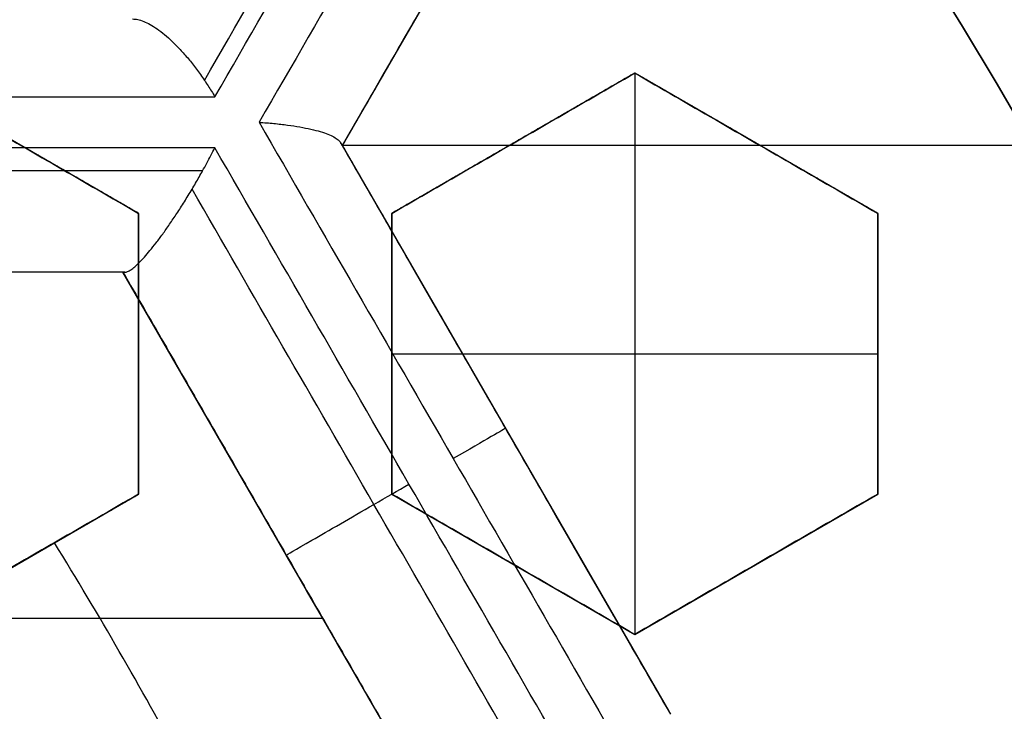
# Model space of a CAD drawing. Header units: centimetres. Extents: x -10 to 8.9, y -29.1 to -8.
# Tile 684 of 1035: x -6.1727 to -6.0755, y -27.9874 to -27.9191. Entities that reach past the tile are written whole.
import ezdxf

# ---------------------------------------------------------------- set-up
doc = ezdxf.new("R2010")
doc.units = ezdxf.units.CM
doc.layers.add('Default', color=7, linetype='Continuous', true_color=0x000000)

msp = doc.modelspace()

# ---------------------------------------------------------------- linework, layer by layer
at = {"layer": 'Default'}
for p, q in [((-6.108647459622, -27.87570680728, -1.1477292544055), (-6.140897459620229, -27.93156544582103, -1.1477292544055)), ((-6.161, -27.93826417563, 0.1866625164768), (-6.184999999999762, -27.92440776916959, 0.1866625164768)), ((-6.111999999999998, -27.92440776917, 0.1808208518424), (-6.13599999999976, -27.93826417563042, 0.1808208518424)), ((-6.112, -27.92440776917, 0.1625), (-6.112, -27.97983339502, 0.1625)), ((-6.088, -27.93826417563, 0.1757832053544), (-6.111999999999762, -27.92440776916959, 0.1757832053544)), ((-6.011897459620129, -27.931565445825, -1.065), (-6.140897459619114, -27.931565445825, -1.065)), ((-6.140897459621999, -27.93156544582, -1.149470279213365), (-6.108647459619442, -27.98742408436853, -1.149470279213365)), ((-6.123999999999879, -27.93133597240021, 0.1625), (-6.123999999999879, -27.93133597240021, 0.1941042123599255)), ((-6.099999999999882, -27.9313359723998, 0.1625), (-6.099999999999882, -27.9313359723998, 0.1866966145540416)), ((-6.161, -27.96597698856, 0.18735794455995), (-6.161, -27.93826417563, 0.18735794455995)), ((-6.136, -27.93826417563, 0.18344899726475), (-6.136, -27.96597698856, 0.18344899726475)), ((-6.088000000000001, -27.96597698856, 0.1757832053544), (-6.088000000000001, -27.93826417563, 0.1757832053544)), ((-6.162548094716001, -27.94406544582, -1.1614163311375), (-6.227048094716, -27.94406544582, -1.1614163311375)), ((-6.130298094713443, -27.99992408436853, -1.150562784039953), (-6.162548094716, -27.94406544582, -1.150562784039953)), ((-6.161, -27.952120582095, 0.1625), (-6.161, -27.952120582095, 0.2095209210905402)), ((-6.136, -27.952120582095, 0.1625), (-6.088, -27.952120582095, 0.1625)), ((-6.136, -27.952120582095, 0.1625), (-6.136, -27.952120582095, 0.2018223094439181)), ((-6.088000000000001, -27.952120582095, 0.1625), (-6.088000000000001, -27.952120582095, 0.1866966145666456)), ((-6.124772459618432, -27.95949476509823, -1.233452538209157), (-6.124772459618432, -27.95949476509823, -1.065)), ((-6.185000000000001, -27.97983339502, 0.19239925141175), (-6.161000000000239, -27.96597698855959, 0.19239925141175)), ((-6.136000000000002, -27.96597698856, 0.18344899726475), (-6.11200000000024, -27.97983339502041, 0.18344899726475)), ((-6.112000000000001, -27.97983339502, 0.1808208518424), (-6.088000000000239, -27.96597698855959, 0.1808208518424)), ((-6.146423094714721, -27.97199476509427, -1.235648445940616), (-6.146423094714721, -27.97199476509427, -1.065)), ((-6.124000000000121, -27.97290519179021, 0.1625), (-6.124000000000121, -27.97290519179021, 0.2018223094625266)), ((-6.10000000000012, -27.9729051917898, 0.1625), (-6.10000000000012, -27.9729051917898, 0.1941042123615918)), ((-6.142814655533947, -27.978244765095, -1.065), (-6.246781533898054, -27.978244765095, -1.065))]:
    msp.add_line(p, q, dxfattribs=at)
at = {"layer": 'Default', "extrusion": (0, 0, -1)}
for centre, radius, start, end in [((6.550000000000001, -28.205, -0.45), 0.9, 90, 270), ((6.550000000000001, -28.205, 0.3399975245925), 0.8999999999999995, 90, 270), ((6.550000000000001, -28.205, 1.15), 0.8550000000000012, 90, 270), ((6.550000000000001, -28.205, 0.82), 0.8250000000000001, 0, 180), ((6.550000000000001, -28.205, 1.03), 0.82, 0, 180), ((6.550000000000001, -28.205, 1.005), 0.795, 0, 180), ((6.550000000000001, -28.205, 1.005), 0.7825000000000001, 0, 180), ((6.550000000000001, -28.205, 0.5348786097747), 0.7584500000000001, 90, 180), ((6.550000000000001, -28.205, 0.895), 0.7575000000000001, 0, 180), ((6.550000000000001, -28.205, -0.2075), 0.75, 0, 180), ((6.550000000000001, -28.205, -0.2075), 0.7025000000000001, 0, 180), ((6.550000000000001, -28.205, -0.1825), 0.6775000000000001, 0, 180), ((6.550000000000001, -28.205, -0.1725), 0.6774999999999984, 0, 180), ((6.550000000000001, -28.205, -0.2), 0.6725, 0, 180), ((6.550000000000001, -28.205, -0.1625), 0.6725, 0, 180), ((6.550000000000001, -28.205, -0.2), 0.6367740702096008, 0, 180), ((6.550000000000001, -28.205, -0.1809807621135), 0.6125, 0, 180), ((6.550000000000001, -28.205, -0.195), 0.6075000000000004, 0, 180), ((6.550000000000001, -28.205, -0.1625), 0.6075, 0, 180), ((6.550000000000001, -28.205, 1.24), 0.6075, 0, 180), ((6.550000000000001, -28.205, 1.220980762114), 0.6075, 0, 180), ((6.550000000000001, -28.205, -0.4), 0.5999999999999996, 90, 270), ((6.550000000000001, -28.205, -0.18660444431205), 0.5500000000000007, 0, 180)]:
    msp.add_arc(centre, radius, start, end, dxfattribs=at)
at = {"layer": 'Default'}
for centre, radius, start, end in [((-6.550000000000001, -28.205, -0.82), 0.8349999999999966, 270, 90), ((-6.550000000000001, -28.205, -1.13), 0.8349999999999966, 270, 90), ((-6.550000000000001, -28.205, -0.9750000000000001), 0.8350000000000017, 270, 90), ((-6.550000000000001, -28.205, -0.845), 0.8250000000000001, 0, 180), ((-6.550000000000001, -28.205, -0.8325), 0.8249999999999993, 0, 180), ((-6.550000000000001, -28.205, -0.87), 0.8, 0, 180), ((-6.550000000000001, -28.205, -0.87), 0.7825000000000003, 0, 180), ((-6.550000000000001, -28.205, 0.35), 0.775, 270, 90), ((-6.550000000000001, -28.205, -0.1486250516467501), 0.7749999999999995, 270, 90), ((-6.550000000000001, -28.205, -0.9800000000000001), 0.7575000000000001, 0, 180), ((-6.550000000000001, -28.205, -0.9375), 0.7575000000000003, 0, 180), ((-6.550000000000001, -28.205, -0.53), 0.75, 0, 180), ((-6.550000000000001, -28.205, -0.1612499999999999), 0.75, 0, 74.77009621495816), ((-6.550000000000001, -28.205, 0.1625), 0.6775000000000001, 0, 180), ((-6.550000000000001, -28.205, 0.18125), 0.6724999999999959, 0, 180), ((-6.550000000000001, -28.205, -1.21), 0.67, 0, 180), ((-6.550000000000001, -28.205, -1.24), 0.6400000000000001, 0, 180), ((-6.549999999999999, -28.205, 0.2), 0.6367740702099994, 0, 180), ((-6.550000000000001, -28.205, 0.1625), 0.6231698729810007, 0, 180), ((-6.550000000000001, -28.205, 0.17875), 0.6074999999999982, 0, 180), ((-6.550000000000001, -28.205, -1.230490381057), 0.6074999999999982, 0, 180), ((-6.550000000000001, -28.205, 0.45), 0.6000000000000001, 270, 90), ((-6.550000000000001, -28.205, 0.35), 0.6000000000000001, 270, 90), ((-6.550000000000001, -28.205, 0.195), 0.55, 0, 180), ((-6.550000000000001, -28.205, 0.1782088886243), 0.55, 0, 180), ((-6.550000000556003, -28.2050000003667, 0.1625), 0.4469695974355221, 28.39745111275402, 31.60254889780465)]:
    msp.add_arc(centre, radius, start, end, dxfattribs=at)
at = {"layer": 'Default', "extrusion": (0.8660255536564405, -0.499999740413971, 1.324166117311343e-07)}
msp.add_arc((-27.70124912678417, -0.145000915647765, 8.63260121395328), 1.182631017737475, 291.8489752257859, 295.8196669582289, dxfattribs=at)
at = {"layer": 'Default', "extrusion": (0.8660254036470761, -0.5000000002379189, 6.15907824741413e-10)}
msp.add_arc((-27.70124651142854, -0.1450000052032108, 8.634311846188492), 1.182484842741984, 291.8053506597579, 295.8684360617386, dxfattribs=at)
at = {"layer": 'Default', "extrusion": (-0.866025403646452, 0.500000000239, -6.182252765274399e-10)}
msp.add_arc((27.70124651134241, -0.1450000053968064, -8.639353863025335), 1.181602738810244, 244.110821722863, 248.1775356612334, dxfattribs=at)
at = {"layer": 'Default', "extrusion": (-0.8660254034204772, 0.5000000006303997, -1.499625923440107e-09)}
msp.add_arc((27.70124650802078, -0.1450000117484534, -8.647609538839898), 1.171756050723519, 244.3578792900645, 247.8731095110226, dxfattribs=at)
at = {"layer": 'Default', "extrusion": (0, -1, 0)}
msp.add_arc((-6.550000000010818, -0.144999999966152, 27.92674666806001), 1.167293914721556, 285.9026967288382, 289.8586017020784, dxfattribs=at)
at = {"layer": 'Default', "extrusion": (-0.8660254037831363, -0.5000000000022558, -1.941842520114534e-12)}
msp.add_arc((21.15124651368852, -0.1449999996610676, 19.28991382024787), 1.097599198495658, 267.9980481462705, 272.0019518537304, dxfattribs=at)
at = {"layer": 'Default', "extrusion": (0, 1, 0)}
for centre, radius, start, end in [((6.549999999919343, -0.1450000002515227, -27.93178868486), 1.168484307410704, 250.1624788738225, 254.113932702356), ((6.549999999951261, -0.1450000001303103, -27.94406544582), 1.158746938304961, 250.4556903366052, 253.8168977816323)]:
    msp.add_arc(centre, radius, start, end, dxfattribs=at)
at = {"layer": 'Default', "extrusion": (0.8660254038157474, 0.4999999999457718, 1.869551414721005e-09)}
msp.add_arc((-21.15124651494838, -0.1449999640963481, -19.29495583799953), 1.099813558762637, 268.0020805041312, 271.9979194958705, dxfattribs=at)
at = {"layer": 'Default', "extrusion": (-0.8660254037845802, -0.4999999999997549, 4.447562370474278e-10)}
msp.add_arc((21.15124651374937, -0.1450000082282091, 19.28395592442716), 1.088452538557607, 268.284579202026, 271.7154207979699, dxfattribs=at)
at = {"layer": 'Default', "extrusion": (-7.166245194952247e-08, 0.9999999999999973, -2.308847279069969e-08)}
msp.add_arc((6.550002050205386, -0.1450005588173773, -27.93406496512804), 1.168747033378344, 250.230496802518, 254.0533158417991, dxfattribs=at)
at = {"layer": 'Default', "extrusion": (0.8660254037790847, 0.5000000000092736, -3.275959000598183e-10)}
msp.add_arc((-21.15124651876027, -0.1449998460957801, -19.29895588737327), 1.100648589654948, 268.1290001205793, 271.871000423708, dxfattribs=at)
at = {"layer": 'Default', "extrusion": (0.8660254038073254, 0.499999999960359, -2.618340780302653e-09)}
msp.add_arc((-21.15124651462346, -0.1450000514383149, -19.30895592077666), 1.090648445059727, 268.3055417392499, 271.6944582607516, dxfattribs=at)
at = {"layer": 'Default', "extrusion": (0.8660254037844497, 0.4999999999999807, 0)}
msp.add_arc((-21.15124651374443, -0.145, -19.30895592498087), 1.090648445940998, 268.3055417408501, 271.6944582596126, dxfattribs=at)
at = {"layer": 'Default', "extrusion": (-0.5000000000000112, 0.8660254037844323, 3.677536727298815e-17)}
msp.add_arc((19.29395592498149, -1.233452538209, -21.1512465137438), 0.01, 180.000000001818, 246.1583388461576, dxfattribs=at)
at = {"layer": 'Default', "extrusion": (0.4999999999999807, -0.8660254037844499, -4.110454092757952e-17)}
for start, end in [(270, 293.5787285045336), (179.9999999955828, 270)]:
    msp.add_arc((-19.29895592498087, -1.235648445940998, 21.15124651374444), 0.01, start, end, dxfattribs=at)
at = {"layer": 'Default'}
for points, degree in [([(-6.550000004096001, -27.30500495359, -1.129995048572), (-6.537465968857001, -27.30500495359, -1.129995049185), (-6.512386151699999, -27.30552127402, -1.129973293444), (-6.474783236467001, -27.3078854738, -1.129982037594), (-6.437304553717, -27.31181799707, -1.129979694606), (-6.399970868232, -27.3173257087, -1.129980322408), (-6.362926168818, -27.32438806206, -1.129980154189), (-6.326197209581, -27.3329983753, -1.129980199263), (-6.289861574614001, -27.34314050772, -1.129980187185), (-6.254013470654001, -27.35478489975, -1.129980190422), (-6.218660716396, -27.36792869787, -1.129980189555), (-6.183898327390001, -27.38253814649, -1.129980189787), (-6.149770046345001, -27.39859430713, -1.129980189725), (-6.116350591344, -27.41606289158, -1.129980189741), (-6.083707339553, -27.43490588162, -1.129980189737), (-6.051859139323, -27.45511347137, -1.129980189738), (-6.020892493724, -27.47663251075, -1.129980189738), (-5.990848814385, -27.49943348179, -1.129980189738), (-5.961791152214, -27.52346942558, -1.129980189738), (-5.933780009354, -27.54868705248, -1.129980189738), (-5.906829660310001, -27.5750745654, -1.129980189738), (-5.881013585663, -27.60256235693, -1.129980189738), (-5.856368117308, -27.63111066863, -1.129980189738), (-5.832942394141, -27.66066372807, -1.129980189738), (-5.810787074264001, -27.69115373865, -1.129980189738), (-5.789912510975, -27.72256746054, -1.129980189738), (-5.770375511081, -27.75482271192, -1.129980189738), (-5.752204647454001, -27.78787084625, -1.129980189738), (-5.735435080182, -27.8216495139, -1.129980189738), (-5.720103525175, -27.8560794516, -1.129980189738), (-5.706216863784, -27.89114626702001, -1.129980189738), (-5.693813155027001, -27.92675906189, -1.129980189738), (-5.682910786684, -27.96286272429, -1.129980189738), (-5.673530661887, -27.99939085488, -1.129980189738), (-5.665692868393, -28.03625586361, -1.129980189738), (-5.659400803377, -28.07344306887, -1.129980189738), (-5.654672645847, -28.11085723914, -1.129980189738), (-5.651515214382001, -28.14843802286, -1.129980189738), (-5.649934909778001, -28.18611932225, -1.129980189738), (-5.649933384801, -28.22380820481, -1.129980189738), (-5.65151069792, -28.26149020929, -1.129980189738), (-5.654665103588, -28.29907102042, -1.129980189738), (-5.659390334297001, -28.33648606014, -1.129980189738), (-5.665679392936, -28.37367347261, -1.129980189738), (-5.673514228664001, -28.41053911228, -1.129980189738), (-5.68289159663, -28.447068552, -1.129980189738), (-5.693791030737, -28.48317285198, -1.129980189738), (-5.706192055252, -28.51878703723, -1.129980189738), (-5.720075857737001, -28.5538547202, -1.129980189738), (-5.735404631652, -28.58828579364, -1.129980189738), (-5.752171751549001, -28.62206623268, -1.129980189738), (-5.770339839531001, -28.65511550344, -1.129980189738), (-5.78987442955, -28.68737253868, -1.129980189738), (-5.810746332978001, -28.71878763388, -1.129980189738), (-5.832899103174, -28.74927924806, -1.129980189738), (-5.85632282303, -28.77883458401, -1.129980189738), (-5.880965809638, -28.80738458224, -1.129980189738), (-5.906779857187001, -28.83487458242, -1.129980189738), (-5.933727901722, -28.86126400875, -1.129980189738), (-5.961736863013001, -28.88648372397, -1.129980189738), (-5.990793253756, -28.9105224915, -1.129980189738), (-6.020835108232, -28.93332580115, -1.129980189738), (-6.051800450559, -28.95484754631, -1.129980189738), (-6.083647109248, -28.97505764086, -1.129980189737), (-6.116288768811, -28.99390313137, -1.129980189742), (-6.149707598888, -29.01137470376, -1.129980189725), (-6.183834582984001, -29.02743347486, -1.129980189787), (-6.218595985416, -29.04204567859, -1.129980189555), (-6.253947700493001, -29.05519220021, -1.129980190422), (-6.289795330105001, -29.06683951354, -1.129980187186), (-6.326131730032, -29.07698483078, -1.129980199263), (-6.36285948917, -29.08559773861, -1.12998015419), (-6.399900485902, -29.09266234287, -1.129980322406), (-6.437231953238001, -29.0981728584, -1.129979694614), (-6.47471667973, -29.10210911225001, -1.129982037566), (-6.512339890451, -29.1044772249, -1.129973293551), (-6.537448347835, -29.10499504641, -1.129995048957), (-6.549999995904, -29.10499504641, -1.129995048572)], 3), ([(-6.550000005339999, -27.32500645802, -1.149993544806), (-6.537651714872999, -27.32500645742, -1.149993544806), (-6.512986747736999, -27.32554459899, -1.150002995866), (-6.476051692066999, -27.32787036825, -1.14999919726), (-6.439276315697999, -27.33175223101, -1.150000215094), (-6.402654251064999, -27.33717969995, -1.149999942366), (-6.366301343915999, -27.34414129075, -1.150000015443), (-6.330232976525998, -27.35263500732, -1.149999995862), (-6.294592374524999, -27.36262965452, -1.150000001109), (-6.259531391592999, -27.37406902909, -1.149999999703), (-6.225026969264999, -27.3869473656, -1.15000000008), (-6.191106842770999, -27.40125022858, -1.149999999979), (-6.157777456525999, -27.41697696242, -1.150000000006), (-6.125134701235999, -27.43408646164, -1.149999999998), (-6.093256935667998, -27.45253472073, -1.15), (-6.062162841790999, -27.47231088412, -1.15), (-6.031930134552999, -27.49336665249, -1.15), (-6.002594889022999, -27.51567691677, -1.15), (-5.974227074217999, -27.53918966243, -1.15), (-5.946891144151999, -27.56384678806, -1.15), (-5.920598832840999, -27.58963664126, -1.15), (-5.895416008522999, -27.61649551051, -1.15), (-5.871372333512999, -27.64439091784, -1.15), (-5.848517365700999, -27.67326728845, -1.15), (-5.826900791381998, -27.7030584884, -1.15), (-5.806533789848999, -27.73375047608, -1.15), (-5.787472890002, -27.76526110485, -1.15), (-5.76974489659, -27.79754437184, -1.15), (-5.753383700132, -27.83054026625, -1.15), (-5.738424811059, -27.86417236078, -1.15), (-5.724875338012, -27.89842624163, -1.15), (-5.71277321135, -27.93321101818, -1.15), (-5.702135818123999, -27.96847408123, -1.15), (-5.692983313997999, -28.00415159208, -1.15), (-5.68533537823, -28.04015809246, -1.15), (-5.679195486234, -28.07647885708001, -1.15), (-5.674581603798, -28.11301879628, -1.15), (-5.67150000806, -28.14971971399, -1.15), (-5.669956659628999, -28.18652113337, -1.15), (-5.669953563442, -28.22333487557, -1.15), (-5.671491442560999, -28.26014682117, -1.15), (-5.674568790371, -28.29686076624, -1.15), (-5.679179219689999, -28.33341174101, -1.15), (-5.685316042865, -28.36974098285, -1.15), (-5.692961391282, -28.40575529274, -1.15), (-5.702112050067, -28.44144108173, -1.15), (-5.712748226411, -28.47671239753, -1.15), (-5.724850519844, -28.511507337, -1.15), (-5.738400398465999, -28.54576972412, -1.15), (-5.753358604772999, -28.57940639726, -1.15), (-5.769717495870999, -28.61240308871, -1.15), (-5.787441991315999, -28.6446852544, -1.15), (-5.806500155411, -28.6761964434, -1.15), (-5.826864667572, -28.70688945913, -1.15), (-5.848479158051, -28.73668231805, -1.15), (-5.871332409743, -28.76556074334, -1.15), (-5.895372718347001, -28.79345624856, -1.15), (-5.920549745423, -28.82031302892, -1.15), (-5.946837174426, -28.84610244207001, -1.15), (-5.974176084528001, -28.8707665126, -1.15), (-6.002558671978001, -28.89429476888, -1.15), (-6.031913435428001, -28.9166216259, -1.15), (-6.062165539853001, -28.9376912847, -1.15), (-6.093277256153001, -28.95747792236, -1.15), (-6.125171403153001, -28.97593404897, -1.149999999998), (-6.157830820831, -28.99304986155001, -1.150000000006), (-6.191177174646, -29.0087814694, -1.149999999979), (-6.225118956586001, -29.02308952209, -1.15000000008), (-6.25964571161, -29.03597120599, -1.149999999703), (-6.294721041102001, -29.04740944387, -1.150000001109), (-6.330363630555, -29.05739860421, -1.149999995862), (-6.366429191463, -29.06588597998, -1.150000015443), (-6.40278818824, -29.07284313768, -1.149999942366), (-6.439415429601, -29.07826537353, -1.150000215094), (-6.476180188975, -29.08214014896, -1.14999919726), (-6.513077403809, -29.08445837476, -1.150002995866), (-6.537686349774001, -29.08499354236, -1.149993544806), (-6.54999999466, -29.08499354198, -1.149993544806)], 3), ([(-6.549999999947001, -27.42838343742, -0.7616165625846), (-6.538747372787, -27.42824483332, -0.7617551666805), (-6.516204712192, -27.42845367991, -0.7620351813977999), (-6.482313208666, -27.43024072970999, -0.7624632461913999), (-6.448493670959, -27.43350371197, -0.7628974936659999), (-6.414786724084, -27.43824561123, -0.763337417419), (-6.381352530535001, -27.44444544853, -0.7637809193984), (-6.348201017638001, -27.45209983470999, -0.7642278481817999), (-6.315445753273, -27.46118216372, -0.764676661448), (-6.283108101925, -27.47168408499, -0.7651270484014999), (-6.251249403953, -27.48358745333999, -0.7655781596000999), (-6.219910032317, -27.49687984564, -0.766029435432), (-6.189177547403, -27.51152847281, -0.7664796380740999), (-6.159225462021, -27.52744172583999, -0.7669261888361), (-6.130017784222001, -27.54461827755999, -0.7673695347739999), (-6.101215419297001, -27.56329288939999, -0.7678150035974), (-6.073286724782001, -27.58321536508, -0.7682556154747), (-6.047409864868, -27.60344005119, -0.7686723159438), (-6.024707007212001, -27.6227118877, -0.7690451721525), (-6.004504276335, -27.64114310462, -0.7693833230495), (-5.984998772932, -27.66020157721, -0.7697151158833), (-5.965776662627, -27.68034635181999, -0.7700594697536), (-5.947249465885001, -27.70119728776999, -0.7704083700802), (-5.929608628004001, -27.72252886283, -0.7707584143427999), (-5.913139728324, -27.74390244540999, -0.7711027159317), (-5.896745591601, -27.76673460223, -0.7714641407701), (-5.879471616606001, -27.79280128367, -0.7718690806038), (-5.862185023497, -27.82140181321, -0.7723044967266), (-5.845650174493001, -27.85166194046, -0.7727558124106), (-5.830525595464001, -27.88248582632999, -0.7732063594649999), (-5.816816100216, -27.91378163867, -0.7736550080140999), (-5.804432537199, -27.94575507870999, -0.7741047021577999), (-5.793443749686, -27.97826360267, -0.7745533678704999), (-5.783885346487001, -28.01119863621, -0.7749995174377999), (-5.775776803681, -28.04447658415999, -0.7754420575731), (-5.769121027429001, -28.07806966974, -0.7758806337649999), (-5.763924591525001, -28.11195605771, -0.7763150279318), (-5.760204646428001, -28.14606329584, -0.7767440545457), (-5.75797080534, -28.18027120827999, -0.7771671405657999), (-5.757226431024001, -28.21470555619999, -0.7775824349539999), (-5.757979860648, -28.24925848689, -0.7780047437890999), (-5.760231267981, -28.28374168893, -0.7784336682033), (-5.763975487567, -28.31808767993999, -0.7788678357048), (-5.769197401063, -28.35219385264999, -0.7793060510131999), (-5.775894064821, -28.38605939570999, -0.7797482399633), (-5.784064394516, -28.41964983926, -0.7801939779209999), (-5.793686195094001, -28.45285785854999, -0.7806418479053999), (-5.804730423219, -28.48558927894, -0.781090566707), (-5.817164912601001, -28.51776854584, -0.7815390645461), (-5.830995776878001, -28.54941158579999, -0.7819875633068), (-5.846175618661, -28.5804064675, -0.7824344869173), (-5.862691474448, -28.61072888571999, -0.7828794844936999), (-5.880499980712, -28.64029706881, -0.7833213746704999), (-5.899571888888, -28.66906635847, -0.7837594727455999), (-5.91989141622, -28.69700629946, -0.7841934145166), (-5.941356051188, -28.72398166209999, -0.7846208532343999), (-5.963982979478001, -28.75002327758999, -0.7850431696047), (-5.987781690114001, -28.77512537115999, -0.7854569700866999), (-6.012782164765, -28.7993101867, -0.7858765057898), (-6.03884161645, -28.82242111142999, -0.7863039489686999), (-6.065837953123, -28.84435183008, -0.786736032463), (-6.093752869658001, -28.86509285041, -0.7871728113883), (-6.122529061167, -28.88460275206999, -0.7876132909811), (-6.15214747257, -28.90286625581, -0.7880571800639), (-6.18250003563, -28.91981717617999, -0.7885028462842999), (-6.213581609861, -28.93545322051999, -0.7889502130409), (-6.245293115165, -28.94972306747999, -0.7893978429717), (-6.277594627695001, -28.96261096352, -0.7898451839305), (-6.310433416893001, -28.97409375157, -0.790291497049), (-6.343717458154, -28.98414082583, -0.7907355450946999), (-6.377431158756, -28.99274659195, -0.7911771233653), (-6.411455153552, -28.99988067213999, -0.7916146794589), (-6.445763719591, -29.00553981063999, -0.7920479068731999), (-6.480290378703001, -29.00971218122, -0.7924759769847), (-6.515041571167, -29.01239375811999, -0.7928989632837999), (-6.538334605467, -29.01317723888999, -0.7931772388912), (-6.549999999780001, -29.01331529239, -0.7933152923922)], 3), ([(-6.550000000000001, -28.98, -0.6472501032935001), (-6.538733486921, -28.98, -0.6470307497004), (-6.516189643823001, -28.97950872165, -0.6465878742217), (-6.482389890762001, -28.97729300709, -0.6459119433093), (-6.448718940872, -28.97360204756, -0.6452266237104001), (-6.415286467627, -28.96845141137, -0.6445341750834), (-6.382136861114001, -28.9618541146, -0.6438355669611), (-6.349274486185, -28.95380935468, -0.6431308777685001), (-6.316821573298, -28.94434696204, -0.6424227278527), (-6.284787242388, -28.93346993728, -0.6417113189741), (-6.253280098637, -28.92121449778, -0.6409990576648), (-6.222324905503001, -28.90759197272, -0.6402865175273), (-6.191987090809, -28.89262837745, -0.6395751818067), (-6.162348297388, -28.87636610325, -0.6388669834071), (-6.133423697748, -28.85881215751, -0.6381622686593), (-6.1053183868, -28.84003103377, -0.6374636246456), (-6.07803369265, -28.82002363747, -0.6367710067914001), (-6.051669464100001, -28.7988625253, -0.6360872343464), (-6.026237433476, -28.77655854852, -0.6354115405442), (-6.001809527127, -28.75317251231, -0.6347498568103), (-5.978430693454, -28.72875070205, -0.6340883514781), (-5.956125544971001, -28.70331637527, -0.6334126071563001), (-5.934966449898, -28.67695331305, -0.6327288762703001), (-5.914960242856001, -28.6496691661, -0.6320362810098), (-5.896181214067, -28.62156563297, -0.6313376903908), (-5.878632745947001, -28.59264971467, -0.6306331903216), (-5.862367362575, -28.56300470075, -0.6299248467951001), (-5.847408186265, -28.53267528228, -0.629213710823), (-5.833784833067, -28.50171815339, -0.6285011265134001), (-5.821532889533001, -28.47022030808, -0.6277890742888), (-5.8106490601, -28.43816826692, -0.6270772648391), (-5.801170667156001, -28.40565376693, -0.6263677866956), (-5.793124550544, -28.37276766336, -0.6256626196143), (-5.786530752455, -28.33961176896, -0.6249639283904), (-5.78138744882, -28.30619858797, -0.6242718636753), (-5.777701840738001, -28.27254822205, -0.6235871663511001), (-5.775489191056, -28.23876096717, -0.6229108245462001), (-5.774754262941, -28.20494234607, -0.6222489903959), (-5.775493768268, -28.17114853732, -0.6215875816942), (-5.777706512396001, -28.13740264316, -0.6209120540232), (-5.781393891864, -28.10374893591, -0.6202272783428), (-5.786546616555, -28.07029563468, -0.6195343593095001), (-5.793145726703, -28.0371388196, -0.6188356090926), (-5.801183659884, -28.00430073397, -0.6181314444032), (-5.810652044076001, -27.97182316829, -0.6174227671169), (-5.821536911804, -27.93976765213, -0.6167108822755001), (-5.833799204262, -27.90824671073, -0.6159982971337), (-5.847421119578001, -27.87729763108, -0.615285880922), (-5.862376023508, -27.84697847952, -0.6145749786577), (-5.878652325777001, -27.8173156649, -0.613866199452), (-5.896211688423, -27.78838626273, -0.6131613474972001), (-5.914995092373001, -27.76028113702, -0.6124626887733), (-5.934999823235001, -27.73300334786, -0.6117702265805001), (-5.956160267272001, -27.70664206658, -0.6110865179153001), (-5.978475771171, -27.68119987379, -0.6104105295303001), (-6.001860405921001, -27.6567765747, -0.6097489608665), (-6.026289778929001, -27.63339360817, -0.6090872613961), (-6.051718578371, -27.61109628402, -0.6084116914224), (-6.078088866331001, -27.58993391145, -0.6077277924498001), (-6.105377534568, -27.56992754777, -0.6070351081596), (-6.133484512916, -27.55114909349, -0.6063364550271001), (-6.162412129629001, -27.53359698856, -0.6056316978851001), (-6.192055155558, -27.51733618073, -0.6049234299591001), (-6.222391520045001, -27.50237706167, -0.6042121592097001), (-6.253344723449, -27.48875867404, -0.6034996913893), (-6.284863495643, -27.47650207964, -0.6027871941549), (-6.316910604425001, -27.46562484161, -0.6020755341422), (-6.349366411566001, -27.45616608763, -0.6013673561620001), (-6.382222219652, -27.44812703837, -0.6006628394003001), (-6.415376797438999, -27.44153241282, -0.5999641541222), (-6.448824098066, -27.43638416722, -0.5992714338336), (-6.482460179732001, -27.43270175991, -0.5985868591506), (-6.516196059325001, -27.43049163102, -0.5979122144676), (-6.538732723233, -27.43, -0.5974694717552), (-6.550000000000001, -27.43, -0.5972501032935)], 3), ([(-6.108647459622, -27.87570680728, -1.065), (-6.124772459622, -27.90363612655, -1.065), (-6.140897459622, -27.93156544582, -1.065)], 2), ([(-6.161613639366, -27.91906544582, -1.235466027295), (-6.161450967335, -27.91906544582, -1.23578756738), (-6.161103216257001, -27.91910370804, -1.236431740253), (-6.160514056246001, -27.91928494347, -1.23739164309), (-6.15986887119, -27.91959351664, -1.238318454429), (-6.159180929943, -27.92002503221, -1.239190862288), (-6.158445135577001, -27.92058672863, -1.240010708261), (-6.157676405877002, -27.92127330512, -1.240754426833), (-6.156893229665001, -27.92206970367, -1.241402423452), (-6.156092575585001, -27.92298205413, -1.241953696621), (-6.155287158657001, -27.9240022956, -1.242392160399), (-6.154759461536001, -27.9247415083, -1.242599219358), (-6.154499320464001, -27.92512461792, -1.242680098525)], 3), ([(-6.161, -27.93826417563, 0.1625), (-6.173, -27.9313359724, 0.1625), (-6.185, -27.92440776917, 0.1625)], 2), ([(-6.185, -27.92440776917, 0.2108250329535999), (-6.182341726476, -27.92594252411, 0.2103984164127), (-6.17701965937, -27.92901522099, 0.2095252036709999), (-6.169022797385, -27.9336322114, 0.2081569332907), (-6.163676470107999, -27.9367189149, 0.2072054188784), (-6.161, -27.93826417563, 0.2067200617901)], 3), ([(-6.154499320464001, -27.92512461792, -1.242680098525), (-6.154380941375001, -27.92529895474, -1.242716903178), (-6.154146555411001, -27.92565200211, -1.242780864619), (-6.153802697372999, -27.92619391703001, -1.242847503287), (-6.153579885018, -27.92656146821, -1.242872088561), (-6.153470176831, -27.92674666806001, -1.242879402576)], 3), ([(-6.111999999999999, -27.92440776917, 0.1625), (-6.123999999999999, -27.9313359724, 0.1625), (-6.135999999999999, -27.93826417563, 0.1625)], 2), ([(-6.135999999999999, -27.93826417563, 0.1991417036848), (-6.133371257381, -27.93674647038, 0.198038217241), (-6.128088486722, -27.93369646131, 0.1958205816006), (-6.120088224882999, -27.92907750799, 0.1924620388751), (-6.114704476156, -27.92596919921, 0.1902018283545), (-6.111999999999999, -27.92440776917, 0.1890664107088)], 3), ([(-6.111999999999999, -27.92440776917, 0.1890664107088), (-6.111999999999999, -27.92440776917, 0.1757832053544), (-6.111999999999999, -27.92440776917, 0.1625)], 2), ([(-6.088000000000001, -27.93826417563, 0.1625), (-6.1, -27.9313359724, 0.1625), (-6.111999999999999, -27.92440776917, 0.1625)], 2), ([(-6.111999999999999, -27.92440776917, 0.1890664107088), (-6.109349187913, -27.92593821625, 0.18855448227), (-6.10403705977, -27.92900517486, 0.1875130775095), (-6.096040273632, -27.93362212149, 0.1858995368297), (-6.090683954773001, -27.93671459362, 0.1847887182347), (-6.088000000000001, -27.93826417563, 0.1842247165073)], 3), ([(-6.14910366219, -27.92926767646, -1.241929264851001), (-6.148602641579, -27.92929966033, -1.241754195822), (-6.147630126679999, -27.92937739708, -1.241349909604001), (-6.146269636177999, -27.92953316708, -1.240590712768), (-6.145045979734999, -27.92972164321, -1.239708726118), (-6.143962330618, -27.92993950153, -1.238717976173), (-6.143030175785, -27.93018335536, -1.237633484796), (-6.142273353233, -27.93044387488, -1.236495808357), (-6.141687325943, -27.93071768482, -1.235318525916), (-6.141275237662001, -27.93099956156, -1.23412348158), (-6.141117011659, -27.93118517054, -1.233346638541), (-6.141064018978, -27.93127695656, -1.232964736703)], 3), ([(-6.154686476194, -27.93406543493, -1.244862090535), (-6.154544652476, -27.93381141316, -1.244811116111), (-6.154264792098, -27.93330292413, -1.244689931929), (-6.153857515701, -27.93254065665, -1.244450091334), (-6.153597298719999, -27.93203819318, -1.244252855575), (-6.153470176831, -27.93178868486, -1.244144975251)], 3), ([(-6.140897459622, -27.93156544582, -1.230458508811), (-6.140897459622, -27.93156544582, -1.230756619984), (-6.140910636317, -27.93154262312, -1.231339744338), (-6.140967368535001, -27.93144436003, -1.232176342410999), (-6.141028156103, -27.93133907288, -1.232706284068), (-6.141064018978, -27.93127695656, -1.232964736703)], 3), ([(-6.140897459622, -27.93156544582, -1.065), (-6.124772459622, -27.959494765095, -1.065), (-6.108647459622, -27.98742408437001, -1.065)], 2), ([(-6.140897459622, -27.93156544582, -1.065), (-6.140897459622, -27.93156544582, -1.1477292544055), (-6.140897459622, -27.93156544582, -1.230458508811)], 2), ([(-6.155730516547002, -27.93587376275, -1.245061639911), (-6.155613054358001, -27.93567691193, -1.245057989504), (-6.155378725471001, -27.93527994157, -1.245038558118), (-6.155029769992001, -27.93467565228, -1.244972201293), (-6.154800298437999, -27.93426930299, -1.244903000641), (-6.154686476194, -27.93406543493, -1.244862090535)], 3), ([(-6.162357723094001, -27.94406544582, -1.236983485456), (-6.162280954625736, -27.9440654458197, -1.237346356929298), (-6.162104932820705, -27.94402495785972, -1.238063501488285), (-6.161775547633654, -27.94384278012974, -1.239103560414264), (-6.161388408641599, -27.94354422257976, -1.240086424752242), (-6.16094473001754, -27.94313118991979, -1.241011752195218), (-6.160441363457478, -27.94259831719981, -1.241879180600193), (-6.159888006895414, -27.94195362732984, -1.242665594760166), (-6.159285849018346, -27.94119710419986, -1.243365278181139), (-6.158633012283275, -27.94032268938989, -1.243969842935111), (-6.157945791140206, -27.93934908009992, -1.244455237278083), (-6.157229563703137, -27.93828203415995, -1.244812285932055), (-6.156485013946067, -27.93711863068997, -1.245029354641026), (-6.155982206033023, -27.93629556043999, -1.245069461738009), (-6.155730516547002, -27.93587376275, -1.245061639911)], 3), ([(-6.161, -27.96597698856, 0.1625), (-6.161, -27.952120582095, 0.1625), (-6.161, -27.93826417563, 0.1625)], 2), ([(-6.161, -27.93826417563, 0.1625), (-6.161, -27.93826417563, 0.18461003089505), (-6.161, -27.93826417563, 0.2067200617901)], 2), ([(-6.161, -27.93826417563, 0.2067200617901), (-6.161, -27.94138056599, 0.2073615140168), (-6.161, -27.94758846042, 0.2086239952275), (-6.161, -27.9568202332, 0.2104549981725), (-6.161, -27.96293239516, 0.2116357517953), (-6.161, -27.96597698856, 0.2122158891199)], 3), ([(-6.135999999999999, -27.93826417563, 0.1625), (-6.135999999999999, -27.952120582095, 0.1625), (-6.135999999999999, -27.96597698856, 0.1625)], 2), ([(-6.135999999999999, -27.96597698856, 0.2043979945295), (-6.135999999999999, -27.96292495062, 0.2038425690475), (-6.135999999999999, -27.95680285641, 0.2027124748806), (-6.135999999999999, -27.94757019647, 0.2009610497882), (-6.135999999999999, -27.94137273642, 0.1997544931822), (-6.135999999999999, -27.93826417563, 0.1991417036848)], 3), ([(-6.135999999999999, -27.93826417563, 0.1991417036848), (-6.135999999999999, -27.93826417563, 0.1808208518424), (-6.135999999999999, -27.93826417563, 0.1625)], 2), ([(-6.088000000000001, -27.96597698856, 0.1625), (-6.088000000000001, -27.952120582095, 0.1625), (-6.088000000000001, -27.93826417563, 0.1625)], 2), ([(-6.088000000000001, -27.93826417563, 0.1625), (-6.088000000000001, -27.93826417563, 0.17336235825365), (-6.088000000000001, -27.93826417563, 0.1842247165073)], 2), ([(-6.088000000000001, -27.93826417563, 0.1842247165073), (-6.088000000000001, -27.94136417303, 0.1847888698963), (-6.088000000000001, -27.94755022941, 0.185899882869), (-6.088000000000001, -27.95678408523, 0.187513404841), (-6.088000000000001, -27.96291691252, 0.1885546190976), (-6.088000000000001, -27.96597698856, 0.1890664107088)], 3), ([(-6.162548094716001, -27.94406544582, -1.065), (-6.194798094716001, -27.94406544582, -1.065), (-6.227048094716, -27.94406544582, -1.065)], 2), ([(-6.162548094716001, -27.94406544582, -1.065), (-6.146423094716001, -27.971994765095, -1.065), (-6.130298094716, -27.99992408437, -1.065)], 2), ([(-6.162548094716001, -27.94406544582, -1.235171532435), (-6.162548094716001, -27.94406544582, -1.1500857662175), (-6.162548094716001, -27.94406544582, -1.065)], 2), ([(-6.162548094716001, -27.94406544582, -1.235171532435), (-6.162548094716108, -27.94406544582, -1.235372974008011), (-6.16253407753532, -27.94406544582, -1.235775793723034), (-6.162470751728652, -27.94406544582, -1.236380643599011), (-6.162400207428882, -27.94406544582, -1.236782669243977), (-6.162357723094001, -27.94406544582, -1.236983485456)], 3), ([(-6.161, -27.96597698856, 0.2122158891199), (-6.163694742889, -27.96753279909, 0.2133480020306), (-6.169065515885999, -27.97063361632, 0.2156043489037), (-6.177065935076, -27.9752526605, 0.2189653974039), (-6.18236159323, -27.97831011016, 0.2211901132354), (-6.185, -27.97983339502, 0.2222985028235)], 3), ([(-6.169314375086, -27.97077729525, 0.1625), (-6.165157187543, -27.968377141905, 0.1625), (-6.161, -27.96597698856, 0.1625)], 2), ([(-6.161, -27.96597698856, 0.1625), (-6.161, -27.96597698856, 0.18735794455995), (-6.161, -27.96597698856, 0.2122158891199)], 2), ([(-6.135999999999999, -27.96597698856, 0.1625), (-6.123999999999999, -27.97290519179, 0.1625), (-6.111999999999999, -27.97983339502, 0.1625)], 2), ([(-6.111999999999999, -27.97983339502, 0.1991417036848), (-6.114693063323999, -27.97827855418, 0.199754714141), (-6.120061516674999, -27.97517907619, 0.2009615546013), (-6.12805718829, -27.97056277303, 0.2027129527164), (-6.133357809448, -27.96750245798, 0.2038427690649), (-6.135999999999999, -27.96597698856, 0.2043979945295)], 3), ([(-6.135999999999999, -27.96597698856, 0.2043979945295), (-6.135999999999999, -27.96597698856, 0.18344899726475), (-6.135999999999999, -27.96597698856, 0.1625)], 2), ([(-6.111999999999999, -27.97983339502, 0.1625), (-6.1, -27.97290519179, 0.1625), (-6.088000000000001, -27.96597698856, 0.1625)], 2), ([(-6.088000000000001, -27.96597698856, 0.1890664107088), (-6.090703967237, -27.96753812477, 0.1902016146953), (-6.096087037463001, -27.97064604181, 0.1924615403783), (-6.104087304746, -27.97526499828, 0.1958200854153), (-6.109370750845, -27.97831539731, 0.1980380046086), (-6.111999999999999, -27.97983339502, 0.1991417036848)], 3), ([(-6.088000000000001, -27.96597698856, 0.1890664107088), (-6.088000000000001, -27.96597698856, 0.1757832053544), (-6.088000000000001, -27.96597698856, 0.1625)], 2), ([(-6.169314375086, -27.97077729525, 0.1625), (-6.171069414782, -27.97179056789, 0.163237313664), (-6.17457136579, -27.97381242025, 0.1647085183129), (-6.179799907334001, -27.97683112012, 0.1669050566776), (-6.183269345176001, -27.97883420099, 0.1683625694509), (-6.185, -27.97983339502, 0.1690896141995)], 3), ([(-6.111999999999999, -27.97983339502, 0.1991417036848), (-6.111999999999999, -27.97983339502, 0.1808208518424), (-6.111999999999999, -27.97983339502, 0.1625)], 2)]:
    msp.add_open_spline(points, degree=degree, dxfattribs=at)
for points, knots in [([(-5.978187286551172, -27.65671795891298, -0.8200013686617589), (-5.982028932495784, -27.65271221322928, -0.8198943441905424), (-6.0036866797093, -27.63059904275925, -0.8192981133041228), (-6.045434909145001, -27.592650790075, -0.8182125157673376), (-6.107814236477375, -27.54614199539, -0.81665422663), (-6.1750504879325, -27.505673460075, -0.8150551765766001), (-6.246341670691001, -27.47188979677, -0.8134306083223), (-6.320641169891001, -27.445368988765, -0.8118060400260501), (-6.396800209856, -27.42644239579, -0.8102069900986), (-6.473795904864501, -27.415221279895, -0.8086487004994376), (-6.550005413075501, -27.41158862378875, -0.8071806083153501), (-6.626214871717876, -27.415222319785, -0.8057125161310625), (-6.703210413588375, -27.42644448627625, -0.8041542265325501), (-6.779369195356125, -27.44537211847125, -0.8025551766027), (-6.853668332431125, -27.4718939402, -0.8009306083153), (-6.924959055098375, -27.50567857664, -0.7993060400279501), (-6.992194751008, -27.54614802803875, -0.7977069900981), (-7.054573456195, -27.59265767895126, -0.79614870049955), (-7.111030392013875, -27.64397726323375, -0.7946806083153), (-7.1623492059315, -27.700434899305, -0.7932125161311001), (-7.2088580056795, -27.762814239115, -0.7916542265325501), (-7.249326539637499, -27.83005048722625, -0.7900551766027), (-7.2831102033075, -27.90134167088, -0.7884306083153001), (-7.309631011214, -27.97564116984, -0.78680604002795), (-7.328557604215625, -28.05180020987, -0.7852069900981), (-7.339778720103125, -28.12879590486, -0.78364870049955), (-7.343411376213, -28.205005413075, -0.7821806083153), (-7.339777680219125, -28.28121487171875, -0.7807125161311), (-7.328555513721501, -28.358210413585, -0.77915422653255), (-7.314570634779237, -28.41448112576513, -0.7779727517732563), (-7.305021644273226, -28.4449068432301, -0.7773179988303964), (-7.303262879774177, -28.4503068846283, -0.7772012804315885)], [9.275203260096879, 9.275203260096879, 9.275203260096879, 9.275203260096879, 9.451340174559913, 10.25789556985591, 11.0644509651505, 11.8710063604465, 12.67756175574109, 13.48411715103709, 14.29067254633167, 15.09722794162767, 15.90378333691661, 16.71033873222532, 17.5168941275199, 18.32344952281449, 19.13000491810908, 19.93656031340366, 20.74311570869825, 21.54967110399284, 22.35622649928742, 23.16278189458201, 23.9693372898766, 24.77589268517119, 25.58244808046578, 26.38900347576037, 27.19555887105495, 28.00211426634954, 28.80866966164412, 29.61522505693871, 30.4217804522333, 31.228335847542, 31.40302071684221, 31.40302071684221, 31.40302071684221, 31.40302071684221]), ([(-6.550000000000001, -27.43, -0.662549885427), (-6.538709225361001, -27.43, -0.662769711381), (-6.516127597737, -27.43049355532, -0.6632133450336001), (-6.48231956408, -27.43271317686, -0.663889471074), (-6.448640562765, -27.43640787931, -0.6645749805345), (-6.415154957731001, -27.4415706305, -0.6652685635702), (-6.381926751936, -27.44819158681, -0.6659688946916), (-6.349019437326, -27.45625811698, -0.6666746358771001), (-6.316495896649, -27.46575482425, -0.6673844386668), (-6.28441829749, -27.47666356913, -0.6680969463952), (-6.252847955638, -27.48896350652, -0.6688107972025), (-6.221845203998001, -27.50263113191, -0.6695246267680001), (-6.191469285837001, -27.51764032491, -0.6702370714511), (-6.161778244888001, -27.53396239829, -0.6709467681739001), (-6.132828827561, -27.55156614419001, -0.6716523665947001), (-6.104676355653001, -27.57041790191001, -0.6723524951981), (-6.077374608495, -27.59048163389, -0.6730459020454), (-6.050975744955, -27.61171897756, -0.6737309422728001), (-6.025530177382, -27.6340893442, -0.6744075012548), (-6.00108657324, -27.65754989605, -0.6750698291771), (-5.977691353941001, -27.68205603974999, -0.6757333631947), (-5.955388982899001, -27.7075612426, -0.6764104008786), (-5.934222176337, -27.73401671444, -0.6770960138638), (-5.914231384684, -27.76137194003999, -0.6777898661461), (-5.895454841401, -27.78957464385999, -0.6784903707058), (-5.877928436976, -27.81857095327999, -0.6791962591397), (-5.861685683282, -27.84830545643, -0.6799061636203), (-5.846757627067, -27.87872134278, -0.6806187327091), (-5.833172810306, -27.90976047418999, -0.681332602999), (-5.820957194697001, -27.94136353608, -0.6820464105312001), (-5.810134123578, -27.97347013, -0.6827587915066), (-5.800724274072, -28.00601889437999, -0.6834683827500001), (-5.79274561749, -28.0389476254, -0.6841738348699), (-5.786213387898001, -28.07219337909, -0.6848737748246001), (-5.781140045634, -28.10569263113, -0.6855669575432), (-5.777535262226, -28.13938134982, -0.6862517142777), (-5.775449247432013, -28.17250677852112, -0.6869142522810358), (-5.77500000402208, -28.19439879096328, -0.6873422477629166), (-5.77500000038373, -28.205, -0.6875496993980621)], [-47.44373584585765, -47.44373584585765, -47.44373584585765, -47.44373584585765, -47.10485201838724, -46.76596819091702, -46.42708436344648, -46.08820053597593, -45.74931670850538, -45.41043288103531, -45.07154905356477, -44.73266522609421, -44.39378139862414, -44.0548975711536, -43.71601374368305, -43.3771299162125, -43.03824608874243, -42.69936226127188, -42.36047843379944, -42.02159460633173, -41.68271077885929, -41.34382695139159, -41.00494312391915, -40.66605929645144, -40.327175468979, -39.98829164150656, -39.64940781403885, -39.31052398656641, -38.97164015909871, -38.63275633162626, -38.29387250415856, -37.95498867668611, -37.61610484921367, -37.27722102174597, -36.93833719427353, -36.59945336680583, -36.26056953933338, -35.92168571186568, -35.58280188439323, -35.26461552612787, -35.26461552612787, -35.26461552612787, -35.26461552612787]), ([(-5.775000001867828, -28.205, -0.722249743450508), (-5.77500000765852, -28.19538759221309, -0.7220617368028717), (-5.775389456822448, -28.17445613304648, -0.7216529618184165), (-5.777295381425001, -28.142253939, -0.7210097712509), (-5.780785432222, -28.10846788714, -0.7203240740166), (-5.785752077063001, -28.07486692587, -0.7196297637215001), (-5.792185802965, -28.0415155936, -0.7189285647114), (-5.800074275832, -28.00847794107, -0.7182217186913), (-5.809402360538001, -27.97581743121, -0.7175106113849), (-5.820152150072, -27.94359680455, -0.7167966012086), (-5.832303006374, -27.91187794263, -0.7160810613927), (-5.845831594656, -27.88072176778, -0.7153653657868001), (-5.860711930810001, -27.85018811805, -0.7146508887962), (-5.8769154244, -27.82033564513, -0.7139390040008), (-5.89441094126, -27.79122168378, -0.7132310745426), (-5.913164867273, -27.76290213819, -0.7125284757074), (-5.933141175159, -27.7354313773, -0.7118324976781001), (-5.954301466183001, -27.70886216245, -0.7111446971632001), (-5.976605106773, -27.68324547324, -0.7104655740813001), (-6.000009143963, -27.65863058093, -0.7097994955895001), (-6.024468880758, -27.63506444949, -0.7091363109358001), (-6.049937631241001, -27.61259209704, -0.7084583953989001), (-6.07636645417, -27.59125675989, -0.7077720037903), (-6.103704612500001, -27.57109943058, -0.7070771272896), (-6.131899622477, -27.55215883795, -0.7063754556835), (-6.160897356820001, -27.53447136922, -0.7056682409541), (-6.190642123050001, -27.51807101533, -0.7049568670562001), (-6.221076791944, -27.50298928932, -0.7042426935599), (-6.252142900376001, -27.48925516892, -0.703527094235), (-6.283780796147, -27.47689502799, -0.7028114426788), (-6.315929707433, -27.46593260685, -0.7020971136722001), (-6.3485278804, -27.45638895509, -0.7013854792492), (-6.381512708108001, -27.4482823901, -0.7006779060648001), (-6.414820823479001, -27.44162846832, -0.6999757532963), (-6.448388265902, -27.4364399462, -0.6992803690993), (-6.482150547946, -27.43272676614, -0.6985930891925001), (-6.516042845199, -27.43049602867, -0.6979152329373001), (-6.538680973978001, -27.43, -0.6974704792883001), (-6.550000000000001, -27.43, -0.6972501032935)], [-12.17910646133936, -12.17910646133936, -12.17910646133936, -12.17910646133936, -11.89059843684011, -11.55086705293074, -11.21113566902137, -10.871404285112, -10.53167290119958, -10.19194151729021, -9.852210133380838, -9.512478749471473, -9.172747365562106, -8.833015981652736, -8.493284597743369, -8.153553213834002, -7.813821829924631, -7.474090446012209, -7.134359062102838, -6.794627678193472, -6.454896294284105, -6.115164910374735, -5.775433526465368, -5.435702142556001, -5.095970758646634, -4.756239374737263, -4.416507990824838, -4.076776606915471, -3.737045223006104, -3.397313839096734, -3.057582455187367, -2.717851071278, -2.378119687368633, -2.038388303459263, -1.698656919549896, -1.358925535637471, -1.019194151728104, -0.6794627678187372, -0.3397313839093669, 0, 0, 0, 0]), ([(-5.791549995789, -28.20499952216, -0.6049143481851), (-5.791550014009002, -28.19394430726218, -0.6046840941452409), (-5.792033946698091, -28.17184083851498, -0.6042229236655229), (-5.794201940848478, -28.13880963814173, -0.6035314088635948), (-5.797813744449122, -28.10585925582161, -0.6028337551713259), (-5.802866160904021, -28.07307540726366, -0.6021325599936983), (-5.809344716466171, -28.04055435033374, -0.6014285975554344), (-5.817231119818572, -28.0083744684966, -0.6007240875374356), (-5.826503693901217, -27.97660514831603, -0.6000202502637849), (-5.837145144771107, -27.94529092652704, -0.5993190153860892), (-5.849139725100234, -27.91447319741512, -0.5986227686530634), (-5.862469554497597, -27.88419936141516, -0.5979316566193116), (-5.877110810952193, -27.85452667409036, -0.5972425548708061), (-5.893037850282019, -27.82551043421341, -0.5965529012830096), (-5.910215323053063, -27.79721710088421, -0.5958619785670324), (-5.928601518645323, -27.76971267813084, -0.5951690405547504), (-5.948175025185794, -27.74302760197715, -0.5944753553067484), (-5.968918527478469, -27.71719181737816, -0.5937833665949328), (-5.990781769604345, -27.69227434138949, -0.5930949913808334), (-6.013713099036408, -27.66833543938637, -0.5924075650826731), (-6.037661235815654, -27.64542761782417, -0.5917186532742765), (-6.062583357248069, -27.62359021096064, -0.5910263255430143), (-6.088435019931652, -27.6028624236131, -0.5903285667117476), (-6.115139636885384, -27.5833025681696, -0.5896276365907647), (-6.142664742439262, -27.56493012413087, -0.5889251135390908), (-6.17097869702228, -27.54776754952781, -0.588221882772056), (-6.200007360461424, -27.53186089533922, -0.5875188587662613), (-6.22967590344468, -27.51724786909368, -0.5868171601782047), (-6.259939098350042, -27.50394718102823, -0.5861193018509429), (-6.290753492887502, -27.49197705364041, -0.5854286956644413), (-6.322066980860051, -27.48135836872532, -0.5847420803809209), (-6.353823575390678, -27.47211141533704, -0.584053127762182), (-6.385956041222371, -27.46425694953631, -0.583361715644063), (-6.418387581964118, -27.45781285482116, -0.5826689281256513), (-6.451078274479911, -27.45278612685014, -0.5819758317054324), (-6.483994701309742, -27.44918604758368, -0.5812844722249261), (-6.516977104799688, -27.44702945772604, -0.5805979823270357), (-6.5390083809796, -27.44655019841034, -0.580140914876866), (-6.549999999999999, -27.44655021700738, -0.5799126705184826)], [0, 0, 0, 0, 0.3310869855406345, 0.662173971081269, 0.9932609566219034, 1.324347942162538, 1.655434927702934, 1.986521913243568, 2.317608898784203, 2.648695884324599, 2.979782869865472, 3.310869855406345, 3.641956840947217, 3.97304382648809, 4.304130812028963, 4.635217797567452, 4.966304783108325, 5.297391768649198, 5.628478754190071, 5.959565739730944, 6.290652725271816, 6.621739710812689, 6.952826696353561, 7.283913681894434, 7.615000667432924, 7.946087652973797, 8.27717463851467, 8.608261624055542, 8.939348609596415, 9.270435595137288, 9.60152258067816, 9.932609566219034, 10.2636965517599, 10.5947835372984, 10.92587052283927, 11.25695750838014, 11.58804449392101, 11.91769594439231, 11.91769594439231, 11.91769594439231, 11.91769594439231])]:
    msp.add_open_spline(points, degree=3, knots=knots, dxfattribs=at)

doc.saveas('drawing.dxf')
